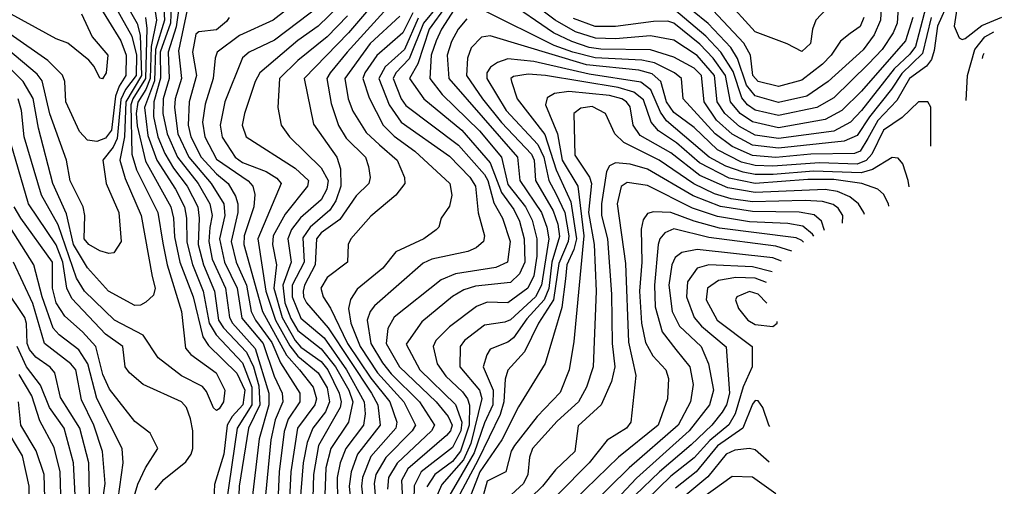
# Model space of a CAD drawing. Extents: x 501367 to 657802, y 482273 to 547541.
# Tile 638 of 656: x 616620 to 620000, y 525895 to 527497. Entities that reach past the tile are written whole.
import ezdxf

# ---------------------------------------------------------------- set-up
doc = ezdxf.new("R2010")
doc.units = 0

msp = doc.modelspace()

# ---------------------------------------------------------------- linework, layer by layer
at = {"layer": '0CON20XD'}
for points in [[(619940.7, 528917.8), (619876.2, 528903.8), (619840.1, 528879.9), (619817.1, 528845), (619807.5, 528775), (619820.8, 528615), (619835, 528558), (619958.9, 528335), (619972.2, 528292.2), (619999.6, 528135), (619997.1, 527932.9), (619942.1, 527845), (619892.9, 527717.1), (619860.6, 527655), (619845.5, 527594.5), (619827.4, 527475), (619844.5, 527434.5), (619855, 527428.8), (619865, 527432.7), (619923, 527477), (619990.8, 527506)], [(619741.6, 527585), (619694.8, 527405.2), (619675, 527378.1), (619622, 527328), (619509.2, 527185), (619471.5, 527145), (619415, 527113.8), (619225, 527089.4), (619145, 527100.1), (619090.2, 527130.2), (619040.3, 527175), (619014.5, 527215.5), (619005, 527305.5), (618945, 527374.1), (618865, 527427.2), (618785, 527441.6), (618665, 527430.9), (618596.1, 527433.9), (618528.3, 527455), (618457.5, 527495), (618205, 527686.8)], [(617107.7, 527655), (617116.9, 527495), (617085.8, 527395), (617082.5, 527287.5), (617048.5, 527195), (617059.3, 527099.3), (617091.1, 527015), (617154.9, 526915), (617185.4, 526855), (617192.7, 526815), (617193.3, 526733.3), (617213.7, 526656.3), (617250, 526565), (617269.8, 526455), (617294.7, 526414.7), (617385, 526319.3), (617416.7, 526235), (617416.5, 526175), (617366.2, 526095), (617328.2, 525835)], [(619643.7, 527665), (619632.2, 527485), (619618, 527452), (619580.9, 527395), (619534, 527346), (619415, 527228.5), (619355.9, 527195), (619225, 527167.8), (619145, 527186.3), (619117.8, 527205), (619098.3, 527228.3), (619068.7, 527318.7), (619027.1, 527385), (618975, 527440.9), (618865, 527532.8)], [(619583.9, 527665), (619574.9, 527495), (619552.4, 527445), (619515, 527394), (619394.8, 527285), (619321.8, 527235), (619225, 527212.8), (619145, 527235.7), (619115, 527272.3), (619084.2, 527364.2), (619061, 527401), (618983.4, 527483.4), (618875, 527572.6)], [(616931.9, 527571.9), (617005, 527440.4), (617021.2, 527375), (617020.3, 527305), (616983, 527257), (616966.7, 527223.3), (616955, 527089.2), (616940.7, 527059.3), (616905.2, 527015), (616917.2, 526935), (616960.6, 526835), (616967.8, 526735), (616943.3, 526696.7), (616925.5, 526694.5), (616895, 526703.7), (616857.1, 526725), (616841.2, 526745), (616843.3, 526825), (616837.5, 526855), (616793.4, 526943.4), (616780.5, 527015), (616724, 527174), (616697, 527287), (616680.2, 527310.2), (616579.2, 527395)], [(616971.4, 527575), (617023.4, 527483.4), (617033.9, 527443.9), (617038.4, 527305), (616984.2, 527215), (616979.3, 527095), (616963.7, 527015), (616981.6, 526951.6), (617036.7, 526825), (617074.8, 526614.8), (617084.6, 526575.4), (617079.2, 526550.8), (617053.3, 526526.8), (617035, 526517.2), (617015, 526515.8), (616925, 526565.2), (616852.3, 526645), (616804.8, 526724.8), (616780.8, 526830.8), (616734.3, 526935), (616684.4, 527124.4), (616665.9, 527225.9), (616631.7, 527285), (616581.6, 527335)], [(616882.2, 527562.2), (616966.6, 527425), (616985.8, 527375), (616984.6, 527305), (616961.2, 527268.8), (616948.3, 527235), (616935, 527118), (616915, 527090.1), (616885, 527078.7), (616853.3, 527083.3), (616825, 527113.5), (616778.3, 527215), (616774.7, 527285), (616767.1, 527307.1), (616716.6, 527356.6), (616587.4, 527447.4)], [(617141.5, 527575), (617138.1, 527485), (617102.5, 527385), (617103.3, 527296.7), (617079.9, 527215), (617079, 527165), (617093.9, 527095), (617117.8, 527037.8), (617147.5, 526987.5), (617195.3, 526925), (617231.5, 526855), (617236.6, 526815), (617233, 526725), (617250.4, 526655), (617288.4, 526565), (617302.6, 526465), (617319.5, 526439.5), (617398.2, 526355), (617422, 526305), (617440.5, 526239.5), (617443.7, 526175), (617405.9, 526095), (617373.9, 525895), (617370.8, 525835)], [(617171.9, 527578.1), (617157.5, 527472.5), (617129.3, 527385), (617132.8, 527295), (617112.7, 527225), (617111.4, 527175), (617126.2, 527105), (617161.8, 527025), (617233, 526935), (617273, 526865), (617281, 526825), (617273.1, 526783.1), (617268.8, 526735), (617280.6, 526675), (617325.9, 526575), (617340.3, 526475), (617350, 526455), (617427.9, 526367.9), (617474.9, 526215), (617474.9, 526175), (617441.8, 526058.2), (617415.6, 525835)], [(617591.7, 527575), (617490.3, 527495), (617375, 527442.6), (617297.8, 527385), (617290.6, 527365), (617284, 527295), (617257.2, 527207.2), (617247.8, 527145), (617255.9, 527095), (617295, 527017.9), (617403.7, 526943.7), (617420.5, 526925), (617426.6, 526896.6), (617424, 526855), (617390, 526755), (617389.8, 526725), (617453.1, 526495), (617535.3, 526345.3), (617580.8, 526295), (617627.4, 526235), (617638.2, 526195), (617633.5, 526175), (617573.3, 526095), (617550.6, 525945), (617543.6, 525805)], [(617655, 527548), (617495, 527427.2), (617407.7, 527385), (617385, 527366.1), (617324.4, 527215), (617308.6, 527135), (617315, 527093.8), (617360, 527025), (617385, 527007.1), (617466.2, 526976.2), (617502.7, 526952.7), (617517.4, 526935), (617437.6, 526745), (617464.8, 526565), (617497.9, 526465), (617546.9, 526376.9), (617575, 526342.1), (617645, 526284.8), (617675, 526233), (617683.7, 526185), (617669.1, 526150.9), (617626, 526094), (617606.2, 526045), (617593.5, 525975), (617581.4, 525835)], [(617845.2, 527565), (617748.5, 527451.5), (617597, 527295), (617628.7, 527138.7), (617708, 527025), (617720.8, 526985), (617722.7, 526925), (617704.9, 526875.1), (617685, 526843.2), (617616.9, 526785), (617592, 526748), (617596.3, 526665), (617555.6, 526585), (617554.8, 526545), (617585, 526472.2), (617665, 526404.1), (617741.4, 526295), (617802.9, 526185), (617805.8, 526144.2), (617799.9, 526105), (617739.6, 526025), (617720, 525975), (617710.1, 525925), (617710.7, 525845)], [(617916.1, 527575), (617744.3, 527385), (617685.2, 527315), (617674.8, 527295), (617688.7, 527208.7), (617714.1, 527134.1), (617740.5, 527090.5), (617806.4, 527025), (617817.5, 526992.5), (617823.2, 526955), (617818.5, 526935), (617775, 526892.8), (617718.9, 526811.1), (617655, 526765.7), (617638.3, 526745), (617634.7, 526655), (617597.1, 526585), (617592.5, 526565), (617594.3, 526545), (617604.8, 526525), (617678.9, 526438.9), (617827.8, 526215), (617848.8, 526175), (617857.4, 526105), (617779.9, 526005), (617757.6, 525945), (617751.3, 525895), (617757.6, 525825)], [(618131.5, 527565), (618067.8, 527465), (618049.1, 527425), (618032.8, 527375), (618028.2, 527295), (618070.5, 527240.5), (618197.7, 527115), (618273.3, 527025), (618295, 526931.2), (618355.8, 526855), (618379, 526809), (618395.5, 526745), (618395.3, 526685.3), (618385, 526618), (618364.4, 526575), (618295, 526525.2), (618225, 526527.6), (618187.7, 526512.3), (618095, 526442.5), (618048.3, 526395), (618038.8, 526375), (618053.3, 526315), (618082.6, 526272.6), (618139.5, 526219.5), (618156.7, 526195), (618163.4, 526173.4), (618163, 526105), (618132.9, 526015), (618105, 525980.5), (618044.9, 525935), (618017.2, 525892.8)], [(619809.8, 527565), (619769.9, 527475), (619759, 527391), (619749.2, 527360.8), (619732.1, 527337.9), (619674.4, 527295), (619630.5, 527219.5), (619565, 527150.7), (619531.2, 527088.8), (619505, 527045.8), (619485, 527037.2), (619335, 527035.3), (619215, 527023.9), (619135, 527030.7), (619065, 527061.4), (619007, 527105), (618897.1, 527225), (618891.7, 527295), (618867.1, 527315), (618798.6, 527348.6), (618755, 527357.6), (618595, 527366.4), (618518.6, 527385), (618455, 527408.9), (618215, 527527.4)], [(619748.2, 527505), (619719.2, 527380.8), (619647.3, 527312.7), (619612, 527258), (619536.5, 527163.5), (619495, 527099.2), (619449.5, 527080.5), (619225, 527056.2), (619135, 527066.2), (619065, 527103.8), (619012, 527152), (618969.5, 527215), (618959.9, 527305), (618935, 527330.9), (618865, 527368.9), (618785, 527394), (618615, 527396.1), (618575, 527401.9), (618515, 527422), (618452.1, 527452.1), (618288.1, 527565)], [(619425.4, 527574.6), (619352.9, 527495), (619341.1, 527465), (619333.8, 527415), (619305, 527387.3), (619253.8, 527413.8), (619145, 527455.7), (619040.5, 527570.5)], [(616832.7, 527517.3), (616868.7, 527438.7), (616922.1, 527375), (616916.9, 527315), (616903.9, 527293.9), (616895, 527296.7), (616876.1, 527336.1), (616857.9, 527357.9), (616785, 527416.2), (616745, 527431.2), (616555.2, 527535.2)], [(617084.8, 527524.8), (617089.5, 527495), (617070.8, 527405), (617068, 527295), (617052.6, 527257.4), (617025, 527213.9), (617019.5, 527175), (617022.8, 527132.8), (617051.8, 527011.8), (617138.5, 526855), (617148.3, 526815), (617151.2, 526751.2), (617169.9, 526665), (617215, 526545.4), (617248.5, 526408.5), (617268.5, 526378.5), (617365, 526283.5), (617392.3, 526225), (617386.4, 526175), (617348.8, 526135), (617332, 526105), (617320.9, 526005), (617288.7, 525901.3), (617285.8, 525825)], [(617195, 527530.4), (617165, 527390.6), (617175.6, 527295), (617154.2, 527225), (617151.6, 527195), (617163.1, 527105), (617200.1, 527025), (617277, 526935), (617320.5, 526865), (617324.5, 526825), (617305.9, 526745), (617322.6, 526665), (617366.4, 526575), (617382.7, 526472.7), (617455.9, 526385), (617493.5, 526273.5), (617521.1, 526215), (617523, 526185), (617497.3, 526122.7), (617482.4, 526055), (617464.2, 525865)], [(617716.4, 527545), (617644.9, 527475.1), (617574.9, 527425.1), (617444.4, 527315), (617427.9, 527285), (617391.4, 527175), (617383.8, 527135), (617397.1, 527095), (617565, 526986.8), (617611.3, 526945), (617608.4, 526925), (617530.8, 526829.2), (617490.5, 526755), (617487.9, 526725), (617501.2, 526655), (617492.6, 526575), (617521, 526475), (617565, 526396), (617585, 526372.7), (617655, 526323.9), (617678.1, 526295), (617716.9, 526215), (617723.7, 526185), (617720.4, 526165), (617645.2, 526034.8), (617628, 525935), (617625.3, 525815.3)], [(617969.8, 527520.2), (617935, 527451.4), (617846.1, 527373.9), (617804.6, 527315), (617797.4, 527295), (617819, 527229), (617867.8, 527135), (617905, 527096.6), (617976.1, 527046.1), (618096.7, 526935), (618103.8, 526895), (618095, 526856.7), (618066.2, 526815), (618058.8, 526785), (618050, 526775), (618007.1, 526745), (617910.5, 526699.5), (617866.6, 526643.4), (617778.8, 526571.2), (617755, 526536.7), (617749.1, 526505), (617756.7, 526455), (617788.8, 526375), (617848, 526285), (617938.1, 526185), (617978.4, 526105), (617967.2, 526085), (617876.3, 525993.7), (617842, 525935), (617836.9, 525905), (617839.8, 525865)], [(618055.8, 527545), (618005.8, 527485), (617957.3, 527362.7), (617911.6, 527315), (617902.2, 527295), (617928.9, 527225), (617945, 527202.3), (618125.9, 527065.9), (618215, 526965.8), (618227.1, 526945), (618247.8, 526867.8), (618277.2, 526815), (618303.2, 526735), (618294.7, 526665), (618253.8, 526646.2), (618115.9, 526624.1), (618066.4, 526603.6), (617905, 526475.8), (617883.8, 526436.2), (617877.4, 526385), (617923.6, 526305), (618049.3, 526185), (618090.6, 526135), (618104.4, 526105), (618098.4, 526085), (618085, 526069), (617952.1, 525955), (617930.4, 525915), (617939.9, 525735)], [(618084.1, 527545), (618025, 527464.1), (617986.3, 527345), (617957.7, 527295), (618007.3, 527225), (618137.2, 527117.2), (618235.1, 527005.1), (618273.7, 526903.7), (618316.5, 526845), (618336, 526805), (618351.9, 526745), (618354.4, 526665), (618335.5, 526624.5), (618305, 526595.2), (618185, 526582.3), (618145, 526569.6), (618105, 526547), (618000.7, 526459.3), (617947.1, 526382.9), (617993.5, 526295), (618115.8, 526175.8), (618137.7, 526115), (618134, 526085), (618105, 526028), (617998, 525945), (617973.8, 525896.2), (617968.8, 525655)], [(619517.9, 527505), (619505, 527473.4), (619470.1, 527449.9), (619437, 527423), (619404.8, 527375), (619375, 527344), (619305, 527288.9), (619225, 527267.6), (619155, 527285.2), (619136.5, 527305), (619128.8, 527375), (619106, 527416), (618999.6, 527529.6)], [(617051.4, 527505), (617056.9, 527466.9), (617051.9, 527295), (617007.8, 527225), (617001.6, 527205), (617005.1, 527035), (617021.5, 526981.5), (617094, 526835), (617110.8, 526729.2), (617126.6, 526655), (617175.2, 526495), (617189.4, 526369.4), (617207.2, 526347.2), (617294.6, 526285), (617324.2, 526225), (617320, 526185), (617305, 526160.8), (617295, 526155.5), (617285, 526164.4), (617260.8, 526220.8), (617247.3, 526237.3), (617175, 526274.3), (617095, 526336.4), (617043.9, 526413.9), (616945, 526465.6), (616842.5, 526565), (616815, 526609.7), (616752.3, 526792.3), (616694.5, 526894.5), (616635.1, 527095.1), (616626.1, 527185), (616615.1, 527225)], [(617338.8, 527505), (617329.7, 527490.3), (617295, 527462.4), (617235, 527455.5), (617225, 527446.9), (617213.1, 527385), (617227.1, 527305), (617201.4, 527215), (617198.1, 527135), (617207.6, 527095), (617242.8, 527025), (617295, 526967.3), (617335.5, 526935), (617360.8, 526890.8), (617368.9, 526865), (617368.8, 526835), (617346.1, 526735), (617363.3, 526665), (617398.8, 526585), (617414.9, 526495), (617428.9, 526465), (617485, 526389.1), (617515, 526318.4), (617581.4, 526215), (617581.4, 526185), (617541.9, 526125), (617527.5, 526082.5), (617510.6, 525945), (617504.5, 525815)], [(617745, 527509.8), (617675, 527438), (617575, 527357), (617511.7, 527295), (617506.6, 527195), (617517.3, 527135), (617546.5, 527095), (617655, 526988.9), (617679.2, 526945), (617674.4, 526915), (617655, 526878.4), (617583.7, 526816.3), (617553.3, 526776.7), (617540.3, 526745), (617551.8, 526665), (617522.8, 526585), (617530.2, 526525), (617550.8, 526470.8), (617575, 526429.8), (617655, 526366.9), (617703.7, 526305), (617749.2, 526225), (617763.5, 526185), (617748.9, 526115), (617688, 526025), (617671.2, 525958.8), (617666.2, 525835)], [(617925, 527508.6), (617822.6, 527415), (617736.4, 527295), (617747, 527225), (617763.1, 527183.1), (617809.3, 527109.3), (617855, 527067.2), (617915.3, 527015), (617940.6, 526955), (617942, 526935), (617911.6, 526895), (617825, 526822), (617756.8, 526745), (617747.9, 526725), (617745.4, 526665), (617675, 526612), (617654.1, 526575), (617661.6, 526545), (617686.4, 526506.4), (617744.7, 526385), (617825, 526266.6), (617890.7, 526185), (617914.3, 526115), (617911.5, 526095), (617825, 525996.9), (617796.6, 525925), (617793.6, 525895), (617800.3, 525835)], [(617987.8, 527502.2), (617940.5, 527395), (617874.6, 527335.4), (617853, 527295), (617888.5, 527205), (617929.7, 527145), (618095, 527028.8), (618165, 526956.8), (618184.9, 526924.9), (618193.9, 526833.9), (618215.3, 526755), (618212.2, 526735), (618186.5, 526713.5), (618158.5, 526701.5), (618035, 526674.4), (618005, 526661.6), (617837.8, 526515), (617823.2, 526495), (617813.2, 526465), (617825.4, 526385), (617865, 526318.9), (617895, 526280.6), (617992.1, 526185), (618044.2, 526105), (618033.8, 526085), (617915.5, 525974.5), (617886.1, 525925), (617882.2, 525885)], [(618155, 527500.5), (618125, 527464.2), (618102, 527422), (618086.9, 527375), (618093.5, 527295), (618328.3, 527025), (618336.2, 526945), (618410.8, 526835), (618428.9, 526785), (618435.7, 526745), (618411.1, 526585), (618390, 526545), (618305, 526467), (618285, 526457.9), (618215, 526448), (618146.8, 526395), (618132.2, 526375), (618131.3, 526305), (618197.7, 526225), (618206.7, 526196.8), (618168.2, 526041.8), (618143.8, 525986.2), (618069.3, 525900.7), (618047.6, 525852.4)], [(619685.6, 527504.4), (619660.9, 527425), (619508.9, 527251.1), (619442.4, 527185), (619385, 527154.1), (619225, 527125.9), (619135, 527145.8), (619092.7, 527175), (619059.8, 527215), (619042.7, 527305), (619000.2, 527365), (618955, 527412.8), (618865, 527484.6), (618845, 527491.4), (618795, 527491), (618665, 527474), (618595, 527474.1), (618521.4, 527501.4)], [(619868.1, 527219.4), (619873.7, 527305), (619898.1, 527395), (619932.4, 527437.6), (619963.2, 527455.6)], [(619747.6, 527063.2), (619747.3, 527065), (619747.1, 527197.1), (619736.7, 527215), (619705, 527215.5), (619648.5, 527161.5), (619585, 527117.6), (619544.5, 527035.5), (619525, 527013.1), (619495, 527000.4), (619365, 527005.4), (619205.6, 526994.4), (619145, 526996), (619097.6, 527007.6), (619015, 527050.6), (618935, 527126.5), (618865, 527178.5), (618840.3, 527215), (618820.7, 527285), (618791.2, 527311.2), (618745, 527323.9), (618565, 527341.8), (618235, 527441.5), (618205, 527437.1), (618169.2, 527400.8), (618156.5, 527365), (618154.1, 527305.9), (618208.6, 527225), (618273.6, 527143.6), (618377.1, 527035), (618385.7, 527015), (618390.6, 526945), (618450.9, 526840.9), (618466.8, 526795), (618472.9, 526752.9), (618446.7, 526665), (618435.8, 526574.2), (618420.3, 526535), (618360.4, 526469.6), (618315, 526404.8), (618295, 526389.8), (618235, 526365.4), (618223.5, 526346.5), (618211, 526305), (618244.7, 526225), (618243.5, 526175), (618215, 526112.8), (618180.2, 526009.8), (618125.3, 525915.3), (618073.8, 525826.2)], [(619924.4, 527364.2), (619926.5, 527375), (619930.9, 527382)], [(619673, 526922.7), (619670, 526945), (619651.8, 527001.8), (619635, 527021.1), (619615, 527023.6), (619547.5, 526982.5), (619508.7, 526971.3), (619345, 526977.2), (619205.8, 526965.8), (619145, 526965.1), (619103, 526973), (619043.7, 526993.7), (618987, 527025), (618840, 527150), (618819.1, 527179.1), (618786.1, 527256.1), (618752.4, 527282.4), (618575, 527310.1), (618385, 527353.2), (618295, 527362.6), (618259.9, 527350.1), (618236.5, 527333.5), (618223.5, 527315), (618223, 527295), (618289.6, 527185), (618398.8, 527068.8), (618418.6, 527025), (618435.9, 526945), (618460.2, 526900.2), (618491.1, 526835), (618505.4, 526754.5), (618503, 526735), (618470.6, 526659.4), (618452.3, 526535), (618401.1, 526455), (618353.1, 526356.9), (618295, 526293.6), (618286.8, 526263.2), (618281.2, 526185), (618269, 526141), (618194.1, 525985.9), (618095, 525801.8)], [(619603.2, 526857.3), (619601.6, 526865), (619585, 526897.7), (619565.5, 526915.5), (619510.6, 526935), (619415, 526948.1), (619325, 526948.4), (619145, 526934.3), (619055, 526952.9), (618953, 527005), (618874.2, 527074.3), (618812.6, 527115), (618787.8, 527145), (618761.5, 527221.5), (618727.7, 527247.7), (618673.7, 527263.7), (618425, 527305.7), (618365, 527310), (618315, 527302.5), (618306.2, 527295), (618307.7, 527285), (618328, 527225), (618422.6, 527102.6), (618461.5, 526981.5), (618512.2, 526872.2), (618531.3, 526745), (618522.4, 526707.6), (618497.9, 526655), (618493.3, 526606.7), (618481.2, 526508.8), (618423.2, 526316.8), (618332.4, 526167.6), (618274.6, 526055), (618199.2, 525945), (618162.2, 525847.8)], [(619519.4, 526827.9), (619517.2, 526835), (619499, 526865), (619468.9, 526888.9), (619427.5, 526907.5), (619385, 526913.5), (619145, 526903.2), (619050.6, 526919.4), (618955, 526962.4), (618855, 527039.9), (618749.5, 527099.5), (618726.2, 527135), (618715, 527197.5), (618703.1, 527215), (618686.7, 527225), (618645, 527236.2), (618505, 527250.5), (618456.2, 527243.8), (618431, 527229), (618424.4, 527205), (618465.5, 527105.5), (618482.1, 527015), (618535.7, 526925.7), (618556.8, 526755), (618522, 526392), (618506.4, 526295), (618475, 526217.1), (618396, 526135), (618318.2, 526035), (618307.1, 526015), (618288.5, 525945), (618225, 525912.8), (618201.1, 525825)], [(619444, 526798.8), (619444.8, 526825), (619429.7, 526849.7), (619412.7, 526862.7), (619375, 526872.6), (619316.6, 526876.6), (619135, 526871.9), (619062.3, 526882.3), (619005, 526898.7), (618933.5, 526933.5), (618814.8, 527015), (618693.1, 527075), (618662.4, 527105), (618630.9, 527175), (618585, 527198.9), (618546.5, 527193.5), (618522.1, 527175), (618525, 527031.4), (618575.8, 526955.8), (618582.1, 526935), (618572.8, 526835), (618592, 526725), (618598.8, 526565), (618588, 526305), (618566, 526235), (618538.4, 526185), (618465, 526118.7), (618380, 526025), (618369.5, 525995), (618363.8, 525935), (618349.1, 525905), (618279.6, 525840.4)], [(617085, 525883.1), (617115, 525918.2), (617190.6, 525979.4), (617208.1, 526005), (617213.8, 526025), (617214.3, 526085), (617206.8, 526126.8), (617192.7, 526165), (617175.5, 526185), (617044, 526244), (616996.4, 526285), (616981.5, 526305), (616974.5, 526375), (616915, 526417), (616799.3, 526539.3), (616781.9, 526575), (616768.2, 526665), (616745, 526724.4), (616650.8, 526865), (616581.1, 527101.1)], [(619382.5, 526773.6), (619372.5, 526805), (619346.7, 526826.7), (619295, 526836.6), (619135, 526838.2), (619025, 526855.3), (618931.7, 526891.7), (618775, 526984.1), (618715, 527001.5), (618665, 527005.2), (618644.8, 526995.2), (618634.3, 526975.7), (618616.6, 526865), (618617.5, 526825), (618637.7, 526745), (618651.3, 526555), (618653.9, 526385), (618662.7, 526305), (618651.1, 526255), (618616.2, 526175), (618537.1, 526102.9), (618525.1, 526014.9), (618459, 525951), (618414.4, 525895), (618332, 525815)], [(619345.4, 526753.4), (619341.1, 526761.1), (619307.6, 526787.6), (619256.8, 526796.8), (619125, 526803.4), (619015, 526821.2), (618929.7, 526849.7), (618775, 526927.8), (618705, 526938.4), (618685, 526924.4), (618670.8, 526865), (618699.5, 526659.5), (618710.1, 526390.1), (618735.2, 526274.8), (618717.8, 526115), (618702.5, 526095), (618636.9, 526053.1), (618574.8, 525975), (618360.5, 525759.5)], [(616835.8, 526425.8), (616775, 526478.9), (616745.1, 526525.1), (616732.6, 526575), (616732.3, 526665), (616623.7, 526815), (616601.3, 526855)], [(616958.3, 525851.7), (616975.2, 525975.2), (616971.7, 526025), (616885, 526196.6), (616854.4, 526315), (616822.9, 526362.9), (616755, 526415.2), (616735, 526438.3), (616696.7, 526545), (616668.6, 526655), (616559, 526829)], [(619309.8, 526733.2), (619305, 526738.4), (619285, 526747.7), (619021.6, 526781.6), (618934.8, 526804.8), (618855, 526835.1), (618795, 526837.5), (618775, 526831.3), (618759.9, 526810.1), (618752.7, 526777.3), (618755.7, 526665), (618747.6, 526565), (618754.3, 526455), (618768.2, 526388.2), (618793, 526343), (618837.5, 526295), (618846.8, 526265), (618843.2, 526195), (618811.6, 526105), (618675.3, 525994.7), (618448.5, 525775)], [(619270.4, 526702.5), (619215, 526719.1), (618985, 526749.5), (618865, 526778.9), (618834.5, 526765.5), (618817.6, 526745), (618811.8, 526725), (618798.4, 526585), (618800.8, 526510.8), (618825.2, 526425), (618872.6, 526365), (618920.2, 526305), (618931.7, 526245), (618922.3, 526185), (618879.7, 526105), (618711.7, 525958.3), (618504.8, 525755)], [(619234.4, 526667.7), (619205, 526678.8), (618945, 526707.4), (618892.7, 526697.3), (618869.6, 526680.4), (618858.8, 526655), (618848.6, 526585), (618859.8, 526495), (618884.7, 526444.7), (618959.6, 526375), (618984.2, 526315), (619001.3, 526225), (618988.2, 526175), (618917.6, 526085), (618737.1, 525922.9), (618579.7, 525755)], [(616897.3, 525792.7), (616913, 525905), (616903.9, 526013.9), (616874.6, 526105), (616832, 526192), (616812.4, 526295), (616795.4, 526315.4), (616705.3, 526385.3), (616665, 526523), (616598.3, 526665)], [(619202.3, 526631.3), (619135, 526648.8), (618985, 526654.8), (618945, 526643.7), (618912.7, 526597.3), (618908.7, 526545), (618934.8, 526475), (618960.2, 526445), (619045, 526374.2), (619055.8, 526215), (619046.5, 526175), (619031, 526149), (618995.5, 526105), (618925, 526036.8), (618815.7, 525945), (618732.8, 525865)], [(619183.9, 526594.2), (619145, 526609.1), (619078.6, 526611.4), (619018.4, 526601.6), (618981.1, 526575), (618976.3, 526535), (619014.4, 526465), (619133.6, 526375), (619134.7, 526305), (619103.7, 526236.3), (619076.3, 526143.7), (619054.5, 526105.5), (618988.3, 526051.7), (618935, 525992.2), (618855, 525929.6), (618772, 525848)], [(616860.1, 525865), (616857.7, 525975), (616826.4, 526095), (616759.8, 526200.2), (616741, 526285), (616725, 526303.5), (616675, 526338.4), (616653.2, 526365), (616645.5, 526385), (616643.5, 526453.5), (616637.3, 526475), (616572.2, 526572.2)], [(619184.3, 526524), (619155, 526554.3), (619125, 526563.3), (619081.5, 526545), (619076.5, 526535), (619086.8, 526505), (619118.9, 526465), (619145, 526450.4), (619205, 526443.6), (619220.3, 526455), (619219.5, 526460.3)], [(616930.1, 525585), (617025, 525902.7), (617051.4, 525958.6), (617094.6, 526025), (617067.3, 526077.3), (617015, 526117.7), (616928.3, 526228.3), (616905, 526279.2), (616880.8, 526375), (616835.8, 526425.8)], [(616810.8, 525865), (616804.6, 525975), (616772.1, 526095), (616722.3, 526165), (616691.8, 526241.8), (616643.7, 526305), (616611.3, 526375)], [(616607.1, 525535), (616679.2, 525615), (616745, 525740.7), (616762, 525825), (616758.9, 525945), (616738.5, 526028.5), (616689.2, 526119.2), (616661.7, 526205), (616618.6, 526278.6)], [(616571.2, 525575), (616635.8, 525625), (616662.1, 525665), (616707.6, 525815), (616703.6, 525935), (616677.1, 526017.1), (616623.8, 526105), (616616.1, 526185)], [(619194.4, 526100.7), (619191.2, 526105), (619170.4, 526165), (619155, 526187.9), (619145, 526190), (619135, 526177.1), (619102.3, 526095), (619015, 526033.8), (618941.7, 525945), (618871.1, 525888.9)], [(616610.2, 525669.8), (616635.8, 525734.2), (616654, 525825), (616652.5, 525895), (616629.1, 525999.1), (616567.3, 526105)], [(619192.9, 525977.3), (619145, 526019.7), (619125, 526024.8), (619075, 526019), (619045, 526005.2), (618982.5, 525927.5), (618906, 525865)], [(619215, 525869.6), (619135, 525926.1), (619065, 525928.2), (618935, 525834.4)]]:
    msp.add_lwpolyline(points, dxfattribs=at)

doc.saveas('drawing.dxf')
